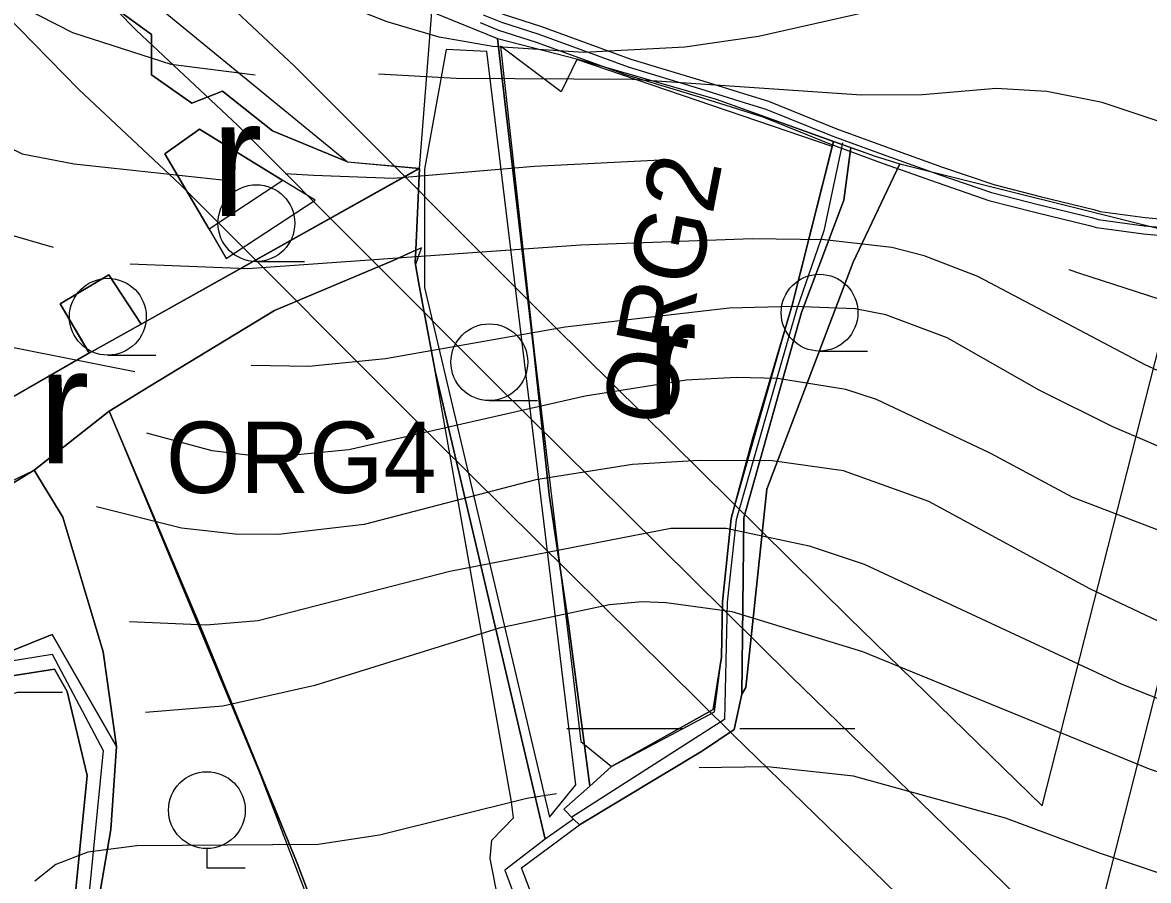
# Model space of a CAD drawing. Extents: x -1900516 to -575031, y -3809306 to -1157387.
# Drawn here: x -578880.8 to -578675.6, y -1159083.3 to -1158927 of the extents above; entities that cross this region are included whole.
import ezdxf

# ---------------------------------------------------------------- set-up
doc = ezdxf.new("R2010")
doc.units = 0
for name, color, linetype in [('01_OBVOD PÚ', 7, 'Continuous'), ('01_VRSTEVNICE', 7, 'Continuous'), ('01_ZASTAV_PLOCHY', 7, 'Continuous'), ('02_KULTURY STAV', 7, 'Continuous'), ('04_ZPF_OP_ORGAN', 7, 'Continuous'), ('05_VHO_V_TOK', 7, 'Continuous'), ('06_ÚSES_BK', 7, 'Continuous'), ('07_ELEKTRO', 7, 'Continuous'), ('07_OCH_P A POPISY TI', 7, 'Continuous'), ('07_SDĚLOVACÍ', 7, 'Continuous')]:
    doc.layers.add(name, color=color, linetype=linetype)

msp = doc.modelspace()

# ---------------------------------------------------------------- linework, layer by layer
at = {"layer": '01_OBVOD PÚ'}
msp.add_lwpolyline([(-578905.14, -1158867.81), (-578861.7, -1158897.19), (-578871.95, -1158911.06), (-578821.57, -1158952.38), (-578808.49, -1158953.56), (-578806.2, -1158925.05), (-578794.28, -1158929.88), (-578779.62, -1158933.66), (-578754.43, -1158940.95), (-578725.45, -1158951.37), (-578720.95, -1158952.72), (-578669.59, -1158965.57)], dxfattribs=at)
at = {"layer": '01_VRSTEVNICE'}
for points in [[(-578670.51, -1158923.78), (-578683.51, -1158920.99), (-578698.33, -1158920.29), (-578713.99, -1158922.1), (-578746.71, -1158929.52), (-578760.14, -1158931.47), (-578778.59, -1158932.45), (-578795.09, -1158931.33), (-578804.88, -1158929.66), (-578814.39, -1158926.86), (-578832.84, -1158919.59), (-578850.46, -1158909.66), (-578866.12, -1158897.92)], [(-578898.77, -1158912.64), (-578884.02, -1158922.52), (-578871.71, -1158928.82), (-578853.82, -1158934.55), (-578838.44, -1158936.55)], [(-578912.16, -1158933.77), (-578899.26, -1158941.96), (-578880.91, -1158950.91), (-578871.43, -1158952.73), (-578844.45, -1158955.66)], [(-578452.25, -1158985.02), (-578475.74, -1158968.67), (-578492.52, -1158958.32), (-578517.69, -1158945.31), (-578524.68, -1158943.22), (-578530.1, -1158942.34), (-578536.14, -1158942.24), (-578543.97, -1158942.8), (-578549.57, -1158943.92), (-578576.13, -1158953.43), (-578587.32, -1158956.78), (-578602.98, -1158959.3), (-578609.69, -1158959.44), (-578625.35, -1158958.18), (-578637.09, -1158955.94), (-578665.62, -1158947.69), (-578684.07, -1158941.54), (-578694.14, -1158939.58), (-578703.37, -1158939.02), (-578716.79, -1158940.14), (-578727.9, -1158940.22), (-578769.64, -1158937.35), (-578801.8, -1158937.21), (-578815.92, -1158936.37)], [(-578875.21, -1158967.97), (-578884.02, -1158965.45), (-578898.42, -1158960), (-578914.78, -1158951.75), (-578920.37, -1158948.25)], [(-578832.94, -1158954.49), (-578827.81, -1158954.82), (-578813.27, -1158955.38), (-578787.54, -1158953.15), (-578764.47, -1158952.03)], [(-578459.8, -1159053.26), (-578496.15, -1159051.16), (-578503.98, -1159050.04), (-578513.77, -1159047.66), (-578526.49, -1159043.33), (-578557.68, -1159029.49), (-578561.59, -1159027.25), (-578581.45, -1159019), (-578595.15, -1159014.95), (-578639.05, -1159004.32), (-578659.46, -1158997.05), (-578676.24, -1158989.36), (-578706.72, -1158973.28), (-578716.51, -1158969.51), (-578722.38, -1158967.97), (-578734.69, -1158966.57), (-578747.83, -1158966.43), (-578779.15, -1158967.55), (-578839.83, -1158971.88), (-578861.23, -1158971.04)], [(-578307.18, -1159026.06), (-578311.17, -1159029.35), (-578331.03, -1159046.27), (-578337.6, -1159041.79), (-578352.98, -1159051.3), (-578368.69, -1159063.94), (-578372.55, -1159065), (-578385.7, -1159065.56), (-578394.08, -1159064.02), (-578399.82, -1159061.51), (-578404.85, -1159057.87), (-578416.6, -1159045.43), (-578420.65, -1159042.07), (-578429.04, -1159038.3), (-578437.43, -1159035.92), (-578479.38, -1159029.49), (-578504.54, -1159022.08), (-578529.71, -1159011.17), (-578563.27, -1159002.08), (-578601.02, -1158995.09), (-578653.03, -1158984.05), (-578688.13, -1158972.72), (-578690.07, -1158972.06)], [(-578472.66, -1159094.08), (-578484.41, -1159089.33), (-578516.57, -1159071.85), (-578529.15, -1159063.18), (-578558.23, -1159043.75), (-578566.28, -1159039), (-578576.08, -1159034.88), (-578593.19, -1159028.93), (-578634.02, -1159017.18), (-578640.17, -1159015.51), (-578667.02, -1159007.12), (-578682.12, -1159000.69), (-578695.54, -1158993.97), (-578712.32, -1158984.47), (-578723.5, -1158980.27), (-578729.1, -1158979.15), (-578740.3, -1158978.71), (-578752.03, -1158979.01), (-578781.95, -1158982.51), (-578814.67, -1158988.24), (-578828.65, -1158989.64), (-578839.14, -1158989.5)], [(-578860.39, -1158990.62), (-578886.81, -1158985.44), (-578891.99, -1158983.91)], [(-578534.74, -1159090.17), (-578553.62, -1159068.78), (-578564.67, -1159059.41), (-578576.69, -1159051.95), (-578590.39, -1159044.59), (-578607.17, -1159037.6), (-578640.73, -1159029.77), (-578669.25, -1159021.24), (-578689.39, -1159013.55), (-578704.49, -1159005.44), (-578725.18, -1158995.65), (-578730.77, -1158993.83), (-578743.22, -1158991.88), (-578750.71, -1158991.65), (-578759.86, -1158992.16), (-578778.31, -1158995.09), (-578821.38, -1159004.88), (-578832, -1159005.86), (-578839.25, -1159005.86), (-578846.27, -1159005.02), (-578858.15, -1159001.8)], [(-578551.52, -1159092.83), (-578564.25, -1159081.78), (-578570.26, -1159077.03), (-578582, -1159069.34), (-578591.79, -1159063.88), (-578603.54, -1159058.85), (-578619.2, -1159053.68), (-578651.08, -1159044.87), (-578670.65, -1159037.6), (-578686.31, -1159030.19), (-578715.67, -1159014.25), (-578731.19, -1159008.65), (-578744.2, -1159006.84), (-578757.49, -1159006.8), (-578769.64, -1159007.54), (-578787.26, -1159010.33), (-578818.58, -1159018.44), (-578834.24, -1159020.26), (-578842.09, -1159020.22), (-578851.86, -1159019.14), (-578867.33, -1159015.22)], [(-578861.35, -1159036.15), (-578847.38, -1159036.76), (-578837.88, -1159035.92), (-578802.92, -1159026.97), (-578762.65, -1159019.14), (-578752.59, -1159019.14), (-578737.48, -1159022.36), (-578727.42, -1159025.71), (-578680.44, -1159047.52), (-578665.34, -1159053.54), (-578650.24, -1159058.43), (-578635.14, -1159062.34), (-578620.04, -1159067.66), (-578599.9, -1159077.73), (-578584.8, -1159087.09), (-578569.28, -1159099.26), (-578523.56, -1159144.98), (-578512.23, -1159154.49), (-578505.38, -1159158.4), (-578500.35, -1159160.5), (-578465.11, -1159170.57)], [(-578472.39, -1159185.53), (-578482.45, -1159182.03), (-578499.23, -1159173.92), (-578509.16, -1159168.33), (-578525.8, -1159156.17), (-578557.82, -1159123.73), (-578564.53, -1159117.72), (-578580.05, -1159105.55), (-578596.55, -1159094.5), (-578615, -1159085), (-578631.78, -1159077.59), (-578675.41, -1159063.04), (-578727.7, -1159041.65), (-578751.47, -1159034.38), (-578763.49, -1159032.7), (-578767.9, -1159032.53), (-578773.84, -1159033.12), (-578793.97, -1159037.32), (-578827.53, -1159047.8), (-578844.31, -1159051.58), (-578858.43, -1159052.7)], [(-578873.53, -1159049.06), (-578881.78, -1159049.06), (-578884.99, -1159050.05), (-578888.49, -1159051.86), (-578894.78, -1159057.17), (-578900.38, -1159066.12), (-578904.85, -1159082.34), (-578906.25, -1159093.53), (-578905.69, -1159111.42), (-578903.31, -1159133.79), (-578904.15, -1159153.93), (-578906.39, -1159162.88), (-578911.7, -1159171.82), (-578916.32, -1159177), (-578925.4, -1159184.41), (-578931.28, -1159188.04), (-578936.41, -1159190.51), (-578943.02, -1159192.52), (-578958.68, -1159195.18), (-578990, -1159198.39)], [(-578471.83, -1159210.28), (-578500.63, -1159192.94), (-578526.49, -1159173.36), (-578537.54, -1159164), (-578566.07, -1159134.07), (-578581.45, -1159122.19), (-578602.14, -1159109.47), (-578615.56, -1159102.89), (-578634.02, -1159095.2), (-578684.35, -1159078.43), (-578701.69, -1159071.99), (-578729.38, -1159064.3), (-578745.04, -1159062.62), (-578757.48, -1159062.77)], [(-578783.49, -1159067.52), (-578788.94, -1159068.36), (-578815.79, -1159075.07), (-578826.97, -1159076.75), (-578859.97, -1159077.03), (-578868.92, -1159078.15), (-578874.79, -1159080.38), (-578878.56, -1159083.46)]]:
    msp.add_lwpolyline(points, dxfattribs=at)
at = {"layer": '01_ZASTAV_PLOCHY'}
msp.add_lwpolyline([(-578807.58, -1158953.74), (-578807.58, -1158975.3), (-578784.8, -1159071.76), (-578779.98, -1159065.92), (-578796.19, -1158932.26), (-578803.59, -1158931.9)], close=True, dxfattribs=at)
at = {"layer": '02_KULTURY STAV'}
for points in [[(-578922.95, -1158875.31), (-578917.59, -1158869.39), (-578914.19, -1158868.08), (-578911.97, -1158863.2), (-578905.14, -1158867.81), (-578861.7, -1158897.19), (-578871.95, -1158911.06), (-578821.57, -1158952.38), (-578835.29, -1158946.75), (-578844.4, -1158939.48), (-578849.98, -1158941.7), (-578857.31, -1158936.52), (-578857.31, -1158929.18), (-578877.88, -1158914.17), (-578873.56, -1158909.05)], [(-578809.24, -1158970.71), (-578809.14, -1158968.49), (-578808.49, -1158953.56), (-578806.2, -1158925.05), (-578794.28, -1158929.88), (-578787.65, -1158986.84), (-578784.84, -1159013.02), (-578781.27, -1159037), (-578777.43, -1159066.12), (-578782.14, -1159070.33), (-578780.39, -1159072.12), (-578785.57, -1159075.82), (-578805.61, -1158990.49), (-578808.68, -1158974.26)], [(-578794.28, -1158929.88), (-578779.62, -1158933.66), (-578754.43, -1158940.95), (-578733.02, -1158948.65), (-578740.57, -1158978.49), (-578747.8, -1159002.93), (-578751.68, -1159017.39), (-578753.28, -1159032.54), (-578753.45, -1159042.62), (-578754.93, -1159052.17), (-578773.46, -1159062.57), (-578777.43, -1159066.12), (-578781.27, -1159037), (-578784.84, -1159013.02), (-578787.65, -1158986.84)], [(-578854.89, -1158950.9), (-578846.79, -1158964.64), (-578843.7, -1158969.96), (-578827.49, -1158959.38), (-578833.38, -1158955.79), (-578848.57, -1158946.41)], [(-578854.89, -1158950.9), (-578846.79, -1158964.64), (-578843.7, -1158969.96), (-578827.49, -1158959.38), (-578833.38, -1158955.79), (-578848.57, -1158946.41)], [(-578854.89, -1158950.91), (-578848.57, -1158946.42), (-578833.38, -1158955.8), (-578846.79, -1158964.65)], [(-578782.14, -1159070.33), (-578777.43, -1159066.12), (-578773.46, -1159062.57), (-578754.93, -1159052.17), (-578753.45, -1159042.62), (-578753.28, -1159032.54), (-578751.68, -1159017.39), (-578747.8, -1159002.93), (-578740.57, -1158978.49), (-578733.02, -1158948.65), (-578729.87, -1158949.78), (-578731.12, -1158959.34), (-578738.84, -1158979.81), (-578749.34, -1159017.26), (-578749.75, -1159049.38), (-578751.14, -1159055.78), (-578756.87, -1159059.72), (-578779.34, -1159073.2), (-578780.39, -1159072.12)], [(-578749.75, -1159049.38), (-578749.34, -1159017.26), (-578738.84, -1158979.81), (-578731.12, -1158959.34), (-578729.87, -1158949.78), (-578725.45, -1158951.37), (-578720.95, -1158952.72), (-578729.43, -1158970.68), (-578745.19, -1159012.03), (-578748.97, -1159048.13)], [(-578916.34, -1159011.26), (-578906.29, -1159007.42), (-578901.84, -1159006.27), (-578868.68, -1158987.21), (-578859.23, -1158981.96), (-578808.49, -1158953.56), (-578809.14, -1158968.49), (-578813.28, -1158970.34), (-578834.9, -1158979.44), (-578857.6, -1158993.26), (-578865.04, -1158997.83), (-578878.72, -1159008.57), (-578891.56, -1159016.38), (-578901.86, -1159024.94), (-578908.84, -1159019.8)], [(-578846.79, -1158964.65), (-578843.7, -1158969.96), (-578827.49, -1158959.38), (-578833.38, -1158955.79)], [(-578873.95, -1158978.25), (-578865.13, -1158972.97), (-578859.23, -1158981.96), (-578868.68, -1158987.21)], [(-578878.72, -1159008.57), (-578865.04, -1158997.83), (-578847.93, -1159038.28), (-578830.76, -1159080.15), (-578814.18, -1159124.01), (-578795.58, -1159174.4), (-578788.46, -1159196.37), (-578799.5, -1159199.1), (-578802.6, -1159199.77), (-578813.43, -1159182.6), (-578826.84, -1159160.45), (-578833.68, -1159143.82), (-578839.33, -1159131.86), (-578857.93, -1159104.24), (-578864.15, -1159094.62), (-578866.97, -1159087.11), (-578864.76, -1159074.04), (-578863.71, -1159058.92), (-578866.16, -1159041.64), (-578873.49, -1159017.14)], [(-578921.81, -1159012.89), (-578916.34, -1159011.26), (-578908.84, -1159019.8), (-578901.86, -1159024.94), (-578891.56, -1159016.38), (-578878.72, -1159008.57), (-578873.49, -1159017.14), (-578866.16, -1159041.64), (-578863.71, -1159058.92), (-578875.43, -1159038.47), (-578882.98, -1159041.53), (-578891.37, -1159036.84), (-578898.15, -1159032.91), (-578906.58, -1159027.14), (-578914.34, -1159022.11)], [(-578750.96, -1159216.07), (-578745.95, -1159212.49), (-578765.93, -1159143.8), (-578789.9, -1159081.01), (-578779.34, -1159073.2), (-578780.39, -1159072.12), (-578785.57, -1159075.82), (-578792.92, -1159081.42), (-578775.53, -1159127.99), (-578762.13, -1159174.04)]]:
    msp.add_lwpolyline(points, close=True, dxfattribs=at)
for points in [[(-578912.65, -1158899.7), (-578877.88, -1158914.16), (-578857.31, -1158929.17), (-578857.31, -1158936.51), (-578849.98, -1158941.69), (-578844.4, -1158939.47), (-578835.29, -1158946.74), (-578821.57, -1158952.38), (-578808.49, -1158953.55), (-578859.23, -1158981.95), (-578865.13, -1158972.96), (-578873.95, -1158978.24), (-578868.68, -1158987.2), (-578901.84, -1159006.26)], [(-578912.65, -1158899.7), (-578877.88, -1158914.16), (-578857.31, -1158929.17), (-578857.31, -1158936.51), (-578849.98, -1158941.69), (-578844.4, -1158939.47), (-578835.29, -1158946.74), (-578821.57, -1158952.38), (-578808.49, -1158953.55), (-578859.23, -1158981.95), (-578865.13, -1158972.96), (-578873.95, -1158978.24), (-578868.68, -1158987.2), (-578901.84, -1159006.26)], [(-578765.93, -1159143.8), (-578789.9, -1159081.01), (-578779.34, -1159073.2), (-578756.87, -1159059.72), (-578751.14, -1159055.78), (-578749.75, -1159049.38), (-578748.97, -1159048.13), (-578745.19, -1159012.03), (-578729.43, -1158970.68), (-578720.95, -1158952.72), (-578669.59, -1158965.57)], [(-578814.18, -1159124.01), (-578830.76, -1159080.15), (-578847.93, -1159038.28), (-578865.04, -1158997.83), (-578857.6, -1158993.26), (-578834.9, -1158979.44), (-578813.28, -1158970.34), (-578809.14, -1158968.49), (-578809.24, -1158970.71), (-578808.68, -1158974.26), (-578805.61, -1158990.49), (-578785.57, -1159075.82), (-578792.92, -1159081.42), (-578775.53, -1159127.99)], [(-578814.18, -1159124.01), (-578830.76, -1159080.15), (-578847.93, -1159038.28), (-578865.04, -1158997.83), (-578857.6, -1158993.26), (-578834.9, -1158979.44), (-578813.28, -1158970.34), (-578809.14, -1158968.49), (-578809.24, -1158970.71), (-578808.68, -1158974.26), (-578805.61, -1158990.49), (-578785.57, -1159075.82), (-578792.92, -1159081.42), (-578775.53, -1159127.99)], [(-578838.21, -1158970.55), (-578829.46, -1158970.55)], [(-578865.28, -1158987.6), (-578856.53, -1158987.6)], [(-578735.56, -1158986.86), (-578726.81, -1158986.86)], [(-578795.75, -1158995.89), (-578787, -1158995.89)], [(-578882.17, -1159107.67), (-578891.5, -1159058.08), (-578896.72, -1159050.36), (-578906.52, -1159038.62), (-578917.14, -1159026.18), (-578917.96, -1159025.22), (-578921.01, -1159020.8), (-578923.75, -1159016.84), (-578915.93, -1159025.67), (-578906.07, -1159030.62), (-578901.74, -1159034.69), (-578890.7, -1159041.79), (-578882.35, -1159045.97), (-578875.02, -1159044.81), (-578872.72, -1159048.88), (-578869.03, -1159064.22), (-578871.28, -1159086.72)], [(-578882.98, -1159041.53), (-578875.43, -1159038.47), (-578863.71, -1159058.92), (-578864.76, -1159074.04), (-578866.97, -1159087.11)], [(-578871.28, -1159086.72), (-578869.03, -1159064.22), (-578872.72, -1159048.88), (-578875.02, -1159044.81), (-578882.35, -1159045.97)], [(-578781.62, -1159055.62), (-578760.62, -1159055.62)], [(-578750.12, -1159055.62), (-578729.12, -1159055.62)], [(-578847.23, -1159077.5), (-578847.23, -1159081), (-578840.23, -1159081)]]:
    msp.add_lwpolyline(points, dxfattribs=at)
for centre in [(-578838.21, -1158963.55), (-578865.28, -1158980.6), (-578735.56, -1158979.86), (-578795.75, -1158988.89), (-578847.23, -1159070.5)]:
    msp.add_circle(centre, 7, dxfattribs=at)
at = {"layer": '04_ZPF_OP_ORGAN'}
msp.add_lwpolyline([(-578793.7, -1158931.29), (-578787.59, -1158986.93), (-578779.06, -1159058), (-578773.46, -1159062.57), (-578754.69, -1159052.61), (-578753.45, -1159042.62), (-578753.28, -1159032.54), (-578751.68, -1159017.39), (-578740.57, -1158978.49), (-578733.25, -1158949.55), (-578779.82, -1158933.72), (-578782.66, -1158939.6)], close=True, dxfattribs=at)
for points in [[(-578793.7, -1158931.29), (-578787.59, -1158986.93), (-578779.06, -1159058), (-578773.46, -1159062.57), (-578754.69, -1159052.61), (-578753.45, -1159042.62), (-578753.28, -1159032.54), (-578751.68, -1159017.39), (-578740.57, -1158978.49), (-578733.25, -1158949.55), (-578779.82, -1158933.72), (-578782.66, -1158939.6), (-578793.7, -1158931.29)], [(-578793.65, -1159089.25), (-578795.58, -1159079.34), (-578795.27, -1159075.99), (-578791.37, -1159071.9), (-578791.69, -1159068.99), (-578805.61, -1158990.49), (-578808.68, -1158974.26), (-578809.14, -1158971.01), (-578808.11, -1158968.03), (-578813.28, -1158970.34), (-578834.9, -1158979.44), (-578865.04, -1158997.83), (-578830.76, -1159080.15), (-578795.77, -1159174.05)], [(-578762.04, -1159183.36), (-578765.87, -1159168.76), (-578773.07, -1159149.94), (-578793.65, -1159089.25), (-578795.58, -1159079.34), (-578795.27, -1159075.99), (-578791.37, -1159071.9), (-578791.69, -1159068.99), (-578805.61, -1158990.49), (-578808.68, -1158974.26), (-578809.14, -1158971.01), (-578808.11, -1158968.03), (-578813.28, -1158970.34), (-578834.9, -1158979.44), (-578865.04, -1158997.83), (-578830.76, -1159080.15), (-578795.77, -1159174.05), (-578789.1, -1159194.41), (-578781, -1159219.07), (-578782.87, -1159226.66), (-578779.45, -1159225.94), (-578775.36, -1159223.24), (-578765.19, -1159218.39), (-578755.01, -1159213.54)]]:
    msp.add_lwpolyline(points, dxfattribs=at)
at = {"layer": '05_VHO_V_TOK'}
for p, q in [((-578883.27, -1159043.35), (-578875.42, -1159042.06)), ((-578875.42, -1159042.06), (-578866.11, -1159059.66)), ((-578866.11, -1159059.66), (-578868.8, -1159086.64))]:
    msp.add_line(p, q, dxfattribs=at)
msp.add_lwpolyline([(-578731.35, -1158948.94), (-578734.78, -1158964.93), (-578739.75, -1158979.34), (-578750.73, -1159017.62), (-578752.38, -1159032.58), (-578752.91, -1159053.98), (-578780.74, -1159071.76)], dxfattribs=at)
at = {"layer": '06_ÚSES_BK'}
for p, q in [((-578878.72, -1159008.57), (-578865.04, -1158997.83)), ((-578865.04, -1158997.83), (-578839.34, -1159059.22)), ((-578894.76, -1159016.27), (-578878.72, -1159008.57)), ((-578839.34, -1159059.22), (-578804.88, -1159149.2))]:
    msp.add_line(p, q, dxfattribs=at)
at = {"layer": '07_ELEKTRO'}
for points in [[(-578878.16, -1158909.99), (-578860.06, -1158928.47), (-578841.67, -1158945.72), (-578794.56, -1158992.9), (-578740.72, -1159046.14), (-578686.82, -1159098.53)], [(-578686.82, -1159098.53), (-578655.63, -1158975.82)]]:
    msp.add_lwpolyline(points, dxfattribs=at)
at = {"layer": '07_OCH_P A POPISY TI'}
msp.add_line((-578694.97, -1159069.69), (-578669.18, -1158968.24), dxfattribs=at)
for points in [[(-578863.81, -1158903.2), (-578849.57, -1158917.75), (-578831.23, -1158934.95), (-578783.98, -1158982.27), (-578730.22, -1159035.43), (-578694.97, -1159069.69)], [(-578892.5, -1158916.78), (-578870.55, -1158939.19), (-578852.11, -1158956.49), (-578805.14, -1159003.53), (-578751.22, -1159056.85), (-578704.48, -1159102.28)], [(-578796.29, -1158924.21), (-578793.04, -1158925.54), (-578786.22, -1158927.7), (-578769.96, -1158933.64), (-578756.83, -1158937.62), (-578748.64, -1158940.18)], [(-578797.42, -1158926.99), (-578794.06, -1158928.36), (-578787.19, -1158930.54), (-578770.92, -1158936.49), (-578757.71, -1158940.49), (-578749.54, -1158943.04)], [(-578748.65, -1158940.18), (-578744.88, -1158941.34), (-578732.59, -1158946.28), (-578722.95, -1158949.83), (-578713.13, -1158953.33), (-578703.82, -1158956.53), (-578695.38, -1158958.7), (-578685.58, -1158961.07), (-578684.44, -1158961.4), (-578676.2, -1158962.53), (-578669.53, -1158963.12)], [(-578749.53, -1158943.04), (-578745.89, -1158944.17), (-578733.67, -1158949.08), (-578723.97, -1158952.65), (-578714.12, -1158956.16), (-578704.68, -1158959.4), (-578696.1, -1158961.61), (-578686.35, -1158963.97), (-578685.06, -1158964.34), (-578676.53, -1158965.51), (-578669.85, -1158966.1)]]:
    msp.add_lwpolyline(points, dxfattribs=at)
at = {"layer": '07_SDĚLOVACÍ'}
for points in [[(-578796.85, -1158925.6), (-578793.55, -1158926.95), (-578786.7, -1158929.12), (-578770.44, -1158935.06), (-578757.27, -1158939.05), (-578749.09, -1158941.61)], [(-578796.85, -1158925.6), (-578793.55, -1158926.95), (-578786.7, -1158929.12), (-578770.44, -1158935.06), (-578757.27, -1158939.05), (-578749.09, -1158941.61)], [(-578749.09, -1158941.61), (-578745.38, -1158942.75), (-578733.13, -1158947.68), (-578723.46, -1158951.24), (-578713.62, -1158954.74), (-578704.25, -1158957.97), (-578695.74, -1158960.15), (-578685.96, -1158962.52), (-578684.75, -1158962.87), (-578676.37, -1158964.02), (-578669.69, -1158964.61)]]:
    msp.add_lwpolyline(points, dxfattribs=at)

# ---------------------------------------------------------------- texts
at = {"layer": '02_KULTURY STAV'}
for p in [(-578846.43, -1158962.24), (-578846.43, -1158962.24), (-578767.22, -1158998.4), (-578767.22, -1158998.4), (-578877.95, -1159007.31), (-578877.95, -1159007.31)]:
    msp.add_text('r', height=21, dxfattribs=at).set_placement(p)
at = {"layer": '04_ZPF_OP_ORGAN'}
msp.add_text('ORG2', height=13, rotation=79.0102, dxfattribs=at).set_placement((-578762.63, -1159001.06))
msp.add_text('ORG4', height=13, dxfattribs=at).set_placement((-578854.67, -1159012.71))

doc.saveas('drawing.dxf')
